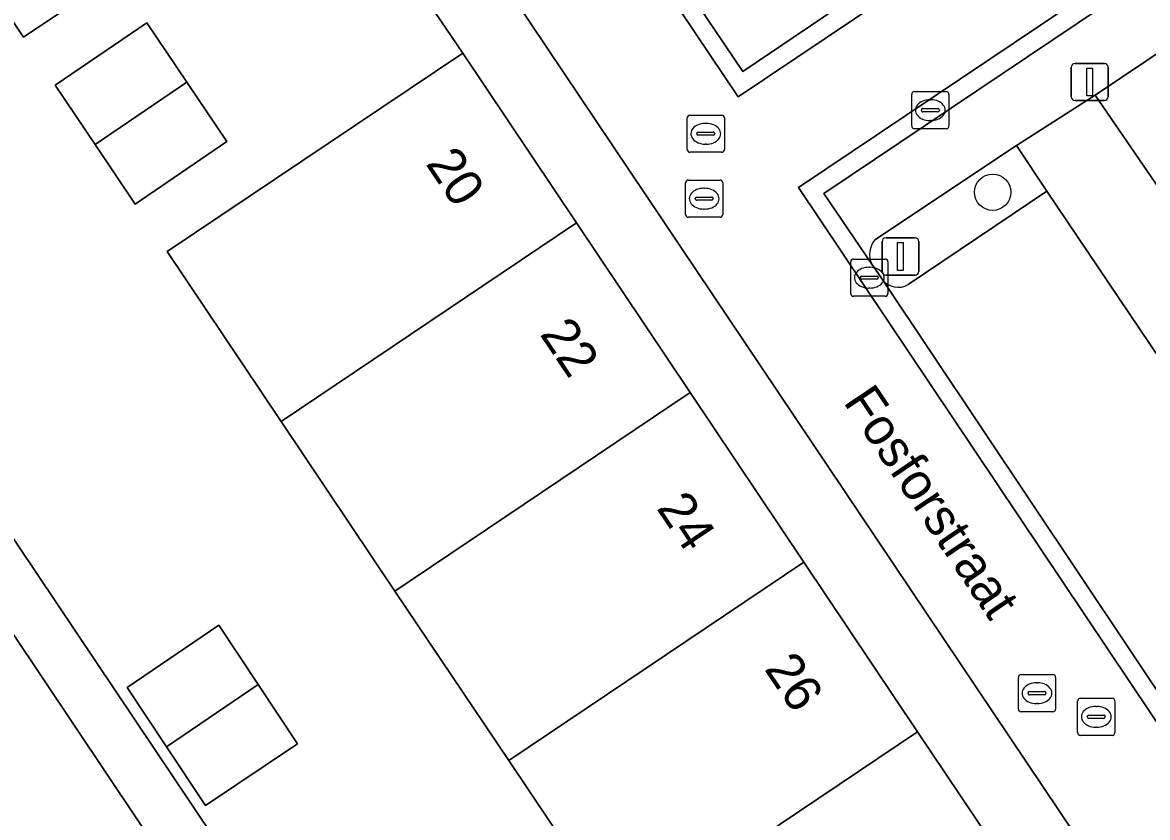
# Model space of a CAD drawing. Extents: x 158793 to 159888, y 384317 to 385256.
# Drawn here: x 159132.16 to 159162.45, y 384481.11 to 384502.51 of the extents above; entities that cross this region are included whole.
import ezdxf

# ---------------------------------------------------------------- set-up
doc = ezdxf.new("R2010")
doc.units = 0
for name, color, linetype in [('IMGEO_Boom', 7, 'Continuous'), ('IMGEO_Erf', 7, 'Continuous'), ('IMGEO_Groenvoorziening', 7, 'Continuous'), ('IMGEO_Kolk', 7, 'Continuous'), ('IMGEO_Lichtmast', 7, 'Continuous'), ('IMGEO_Openbare_ruimte_label', 7, 'Continuous'), ('IMGEO_Pand', 7, 'Continuous'), ('IMGEO_Pand_nummerreeks', 7, 'Continuous'), ('IMGEO_Parkeervlak_open', 7, 'Continuous'), ('IMGEO_Rijbaan_lokaal_open', 7, 'Continuous'), ('IMGEO_Rioolput', 7, 'Continuous'), ('IMGEO_Voetpad_open', 7, 'Continuous')]:
    doc.layers.add(name, color=color, linetype=linetype)

msp = doc.modelspace()

# ---------------------------------------------------------------- linework, layer by layer
at = {"layer": 'IMGEO_Boom'}
msp.add_circle((159158.278, 384497.943), 0.489, dxfattribs=at)
at = {"layer": 'IMGEO_Erf'}
msp.add_lwpolyline([(159092.403, 384547.537), (159146.803, 384466.42), (159147.192, 384465.822), (159161.549, 384475.497), (159159.318, 384478.851), (159149.866, 384472.514), (159146.813, 384477.068), (159146.575, 384477.423), (159148.078, 384478.431), (159145.25, 384482.643), (159142.186, 384487.209), (159139.121, 384491.775), (159136.05, 384496.35), (159144.008, 384501.688), (159140.119, 384507.423), (159132.189, 384502.119), (159129.183, 384506.629)], dxfattribs=at)
for points in [[(159189.525, 384507.179), (159194.017, 384510.196), (159198.268, 384513.051), (159197.267, 384514.547), (159197.597, 384514.768), (159202.155, 384517.818), (159197.375, 384524.94), (159161.04, 384500.556), (159165.893, 384493.473), (159170.598, 384496.636), (159170.778, 384496.757), (159171.782, 384495.263), (159176.078, 384498.148), (159180.563, 384501.16), (159185.047, 384504.172)], [(159133.034, 384500.821), (159135.504, 384502.503), (159136.581, 384500.905), (159137.658, 384499.307), (159135.188, 384497.625), (159134.111, 384499.224)], [(159139.56, 384483.1), (159137.088, 384481.434), (159136.036, 384483.019), (159134.977, 384484.616), (159137.439, 384486.292), (159138.5, 384484.696)]]:
    msp.add_lwpolyline(points, close=True, dxfattribs=at)
at = {"layer": 'IMGEO_Groenvoorziening'}
for points in [[(159159.736, 384497.97), (159158.915, 384499.204), (159155.105, 384496.661)], [(159156.006, 384495.46), (159159.736, 384497.97)], [(159155.025, 384496.003), (159155.301, 384495.599)]]:
    msp.add_lwpolyline(points, dxfattribs=at)
for centre, radius, start, end in [((159155.579, 384496.27), 0.615, 140.4426, 205.6934), ((159155.731, 384495.925), 0.54, 217.1311, 300.5618)]:
    msp.add_arc(centre, radius, start, end, dxfattribs=at)
at = {"layer": 'IMGEO_Kolk'}
for p, q in [((159156.098, 384499.726), (159156.098, 384500.578)), ((159156.173, 384500.652), (159157.025, 384500.652)), ((159156.586, 384500.432), (159156.611, 384500.432)), ((159157.099, 384500.578), (159157.099, 384499.726)), ((159156.357, 384500.146), (159156.357, 384500.158)), ((159156.795, 384500.109), (159156.397, 384500.109)), ((159156.4, 384500.195), (159156.798, 384500.195)), ((159156.841, 384500.158), (159156.841, 384500.146)), ((159156.609, 384499.872), (159156.584, 384499.872)), ((159157.025, 384499.652), (159156.173, 384499.652)), ((159154.455, 384495.217), (159154.455, 384496.069)), ((159154.53, 384496.143), (159155.382, 384496.143)), ((159154.943, 384495.923), (159154.968, 384495.923)), ((159155.456, 384496.069), (159155.456, 384495.217)), ((159154.714, 384495.637), (159154.714, 384495.649)), ((159155.152, 384495.6), (159154.754, 384495.6)), ((159154.757, 384495.686), (159155.155, 384495.686)), ((159155.198, 384495.649), (159155.198, 384495.637)), ((159154.966, 384495.363), (159154.941, 384495.363)), ((159155.382, 384495.143), (159154.53, 384495.143))]:
    msp.add_line(p, q, dxfattribs=at)
for points in [[(159156.098, 384499.726), (159156.098, 384500.578)], [(159156.173, 384500.652), (159157.025, 384500.652)], [(159157.099, 384500.578), (159157.099, 384499.726)], [(159157.025, 384499.652), (159156.173, 384499.652)], [(159154.455, 384495.217), (159154.455, 384496.069)], [(159154.53, 384496.143), (159155.382, 384496.143)], [(159155.456, 384496.069), (159155.456, 384495.217)], [(159155.382, 384495.143), (159154.53, 384495.143)]]:
    msp.add_lwpolyline(points, dxfattribs=at)
for centre, radius, start, end in [((159156.175, 384500.576), 0.0765, 91.552, 178.448), ((159156.175, 384500.576), 0.0765, 91.552, 178.448), ((159157.023, 384500.576), 0.0765, 1.552, 88.448), ((159157.023, 384500.576), 0.0765, 1.552, 88.448), ((159156.397, 384500.155), 0.0403, 85.8775, 175.7526), ((159156.394, 384500.145), 0.0366, 178.938, 274.7102), ((159156.798, 384500.152), 0.043, 264.8664, 352.4533), ((159156.802, 384500.157), 0.0386, 1.7309, 96.639), ((159156.175, 384499.728), 0.0765, 181.552, 268.448), ((159156.175, 384499.728), 0.0765, 181.552, 268.448), ((159157.023, 384499.728), 0.0765, 271.552, 358.448), ((159157.023, 384499.728), 0.0765, 271.552, 358.448), ((159154.532, 384496.067), 0.0765, 91.552, 178.448), ((159154.532, 384496.067), 0.0765, 91.552, 178.448), ((159155.38, 384496.067), 0.0765, 1.552, 88.448), ((159155.38, 384496.067), 0.0765, 1.552, 88.448), ((159154.754, 384495.646), 0.0403, 85.8775, 175.7526), ((159154.751, 384495.636), 0.0366, 178.938, 274.7102), ((159155.155, 384495.643), 0.043, 264.8664, 352.4533), ((159155.159, 384495.648), 0.0386, 1.7309, 96.639), ((159154.532, 384495.219), 0.0765, 181.552, 268.448), ((159154.532, 384495.219), 0.0765, 181.552, 268.448), ((159155.38, 384495.219), 0.0765, 271.552, 358.448), ((159155.38, 384495.219), 0.0765, 271.552, 358.448)]:
    msp.add_arc(centre, radius, start, end, dxfattribs=at)
for centre, major_axis, ratio, start_param, end_param in [((159156.585, 384500.152), (-0.387, 0.002), 0.722429, 4.712389, 7.853982), ((159156.61, 384500.152), (-0.39, 0.002), 0.717154, 1.570796, 4.712389), ((159154.942, 384495.643), (-0.387, 0.002), 0.722429, 4.712389, 7.853982), ((159154.967, 384495.643), (-0.39, 0.002), 0.717154, 1.570796, 4.712389)]:
    msp.add_ellipse(centre, major_axis=major_axis, ratio=ratio, start_param=start_param, end_param=end_param, dxfattribs=at)
at = {"layer": 'IMGEO_Lichtmast'}
for p, q in [((159160.394, 384500.511), (159160.394, 384501.311)), ((159160.394, 384501.311), (159160.394, 384500.511)), ((159160.494, 384501.411), (159161.284, 384501.411)), ((159161.284, 384501.411), (159160.494, 384501.411)), ((159161.384, 384501.311), (159161.384, 384500.511)), ((159161.384, 384500.511), (159161.384, 384501.311)), ((159161.284, 384500.411), (159160.494, 384500.411)), ((159160.494, 384500.411), (159161.284, 384500.411)), ((159155.299, 384495.814), (159155.299, 384496.614)), ((159155.299, 384496.614), (159155.299, 384495.814)), ((159155.399, 384496.714), (159156.189, 384496.714)), ((159156.189, 384496.714), (159155.399, 384496.714)), ((159156.289, 384496.614), (159156.289, 384495.814)), ((159156.289, 384495.814), (159156.289, 384496.614)), ((159156.189, 384495.714), (159155.399, 384495.714)), ((159155.399, 384495.714), (159156.189, 384495.714))]:
    msp.add_line(p, q, dxfattribs=at)
for points in [[(159160.814, 384501.286), (159160.964, 384501.286), (159160.964, 384500.536), (159160.814, 384500.536), (159160.814, 384501.286)], [(159155.719, 384496.589), (159155.869, 384496.589), (159155.869, 384495.839), (159155.719, 384495.839), (159155.719, 384496.589)]]:
    msp.add_lwpolyline(points, dxfattribs=at)
for centre, start, end in [((159160.494, 384501.311), 90, 180), ((159160.494, 384501.311), 90, 180), ((159161.284, 384501.311), 0, 90), ((159161.284, 384501.311), 360, 90), ((159160.494, 384500.511), 180, 270), ((159160.494, 384500.511), 180, 270), ((159161.284, 384500.511), 270, 0), ((159161.284, 384500.511), 270, 0), ((159155.399, 384496.614), 90, 180), ((159155.399, 384496.614), 90, 180), ((159156.189, 384496.614), 0, 90), ((159156.189, 384496.614), 360, 90), ((159155.399, 384495.814), 180, 270), ((159155.399, 384495.814), 180, 270), ((159156.189, 384495.814), 270, 0), ((159156.189, 384495.814), 270, 0)]:
    msp.add_arc(centre, 0.1, start, end, dxfattribs=at)
at = {"layer": 'IMGEO_Pand'}
for points in [[(159140.119, 384507.423), (159137.04, 384512.015), (159129.133, 384506.703), (159129.183, 384506.629), (159132.189, 384502.119)], [(159135.504, 384502.503), (159133.034, 384500.821), (159134.111, 384499.224), (159136.581, 384500.905)], [(159147.07, 384497.12), (159144.008, 384501.688), (159136.05, 384496.35), (159139.121, 384491.775)], [(159136.581, 384500.905), (159134.111, 384499.224), (159135.188, 384497.625), (159137.658, 384499.307)], [(159150.132, 384492.553), (159147.07, 384497.12), (159139.121, 384491.775), (159142.186, 384487.209)], [(159153.194, 384487.986), (159150.132, 384492.553), (159142.186, 384487.209), (159145.25, 384482.643)], [(159156.256, 384483.418), (159153.194, 384487.986), (159145.25, 384482.643), (159148.078, 384478.431), (159148.315, 384478.078)], [(159137.439, 384486.292), (159134.977, 384484.616), (159136.036, 384483.019), (159138.5, 384484.696)], [(159138.5, 384484.696), (159136.036, 384483.019), (159137.088, 384481.434), (159139.56, 384483.1)], [(159159.318, 384478.851), (159156.256, 384483.418), (159148.315, 384478.078), (159148.078, 384478.431), (159146.575, 384477.423), (159146.813, 384477.068), (159149.866, 384472.514)]]:
    msp.add_lwpolyline(points, close=True, dxfattribs=at)
at = {"layer": 'IMGEO_Parkeervlak_open'}
for points in [[(159159.736, 384497.97), (159156.006, 384495.46)], [(159163.448, 384484.359), (159167.208, 384486.885), (159159.736, 384497.97)], [(159155.301, 384495.599), (159163.274, 384483.682)]]:
    msp.add_lwpolyline(points, dxfattribs=at)
msp.add_arc((159155.731, 384495.925), 0.54, 217.1311, 300.5618, dxfattribs=at)
at = {"layer": 'IMGEO_Rijbaan_lokaal_open'}
for points in [[(159211.83, 384541.696), (159201.909, 384535.023), (159197.999, 384532.399), (159196.883, 384531.677), (159196.033, 384531.127), (159195.59, 384530.821), (159178.371, 384556.579), (159178.788, 384556.84), (159178.669, 384557.017), (159179.615, 384557.65), (159184.571, 384560.964), (159188.261, 384563.455), (159191.903, 384565.914), (159196.883, 384569.224), (159195.001, 384572.021), (159178.017, 384560.678), (159131.797, 384529.704), (159111.782, 384559.411), (159108.917, 384557.49), (159163.183, 384476.655), (159166.119, 384478.572), (159153.048, 384498.068), (159198.654, 384528.669), (159243.562, 384558.734)], [(159175.064, 384555.242), (159133.468, 384527.238), (159151.428, 384500.515), (159193.039, 384528.419)], [(159192.762, 384528.848), (159190.205, 384527.153), (159185.204, 384523.823), (159175.52, 384517.315), (159174.662, 384516.736), (159172.956, 384515.586), (159171.938, 384514.9), (159162.243, 384508.41), (159157.345, 384505.112), (159151.547, 384501.196), (159150.094, 384503.355), (159149.809, 384503.766), (159143.378, 384513.351), (159143.075, 384513.765), (159136.608, 384523.382), (159136.361, 384523.789), (159136.347, 384523.809), (159136.335, 384523.829), (159134.158, 384527.09), (159140.006, 384531.001)], [(159158.887, 384448.317), (159156.675, 384451.624), (159152.167, 384458.365), (159151.252, 384459.732), (159147.632, 384465.145), (159147.41, 384465.487), (159147.192, 384465.822), (159146.803, 384466.42), (159146.046, 384465.91), (159145.592, 384465.604), (159131.847, 384486.145)]]:
    msp.add_lwpolyline(points, dxfattribs=at)
for points in [[(159151.428, 384500.515), (159133.468, 384527.238), (159175.064, 384555.242), (159175.35, 384554.823), (159172.804, 384553.09), (159176.212, 384547.991), (159179.286, 384543.407), (159182.36, 384538.824), (159185.434, 384534.241), (159188.508, 384529.657), (159190.205, 384527.153), (159192.762, 384528.848), (159193.039, 384528.419)], [(159155.301, 384495.599), (159155.025, 384496.003), (159153.727, 384497.909), (159198.935, 384528.248), (159198.654, 384528.669), (159153.048, 384498.068), (159166.119, 384478.572), (159166.523, 384478.87), (159166.298, 384479.197), (159166.262, 384479.244), (159163.274, 384483.682)]]:
    msp.add_lwpolyline(points, close=True, dxfattribs=at)
at = {"layer": 'IMGEO_Rioolput'}
for p, q in [((159150.052, 384499.092), (159150.052, 384499.944)), ((159150.127, 384500.018), (159150.979, 384500.018)), ((159150.54, 384499.798), (159150.565, 384499.798)), ((159151.053, 384499.944), (159151.053, 384499.092)), ((159150.311, 384499.512), (159150.311, 384499.524)), ((159150.354, 384499.561), (159150.752, 384499.561)), ((159150.795, 384499.524), (159150.795, 384499.512)), ((159150.749, 384499.475), (159150.351, 384499.475)), ((159150.563, 384499.238), (159150.538, 384499.238)), ((159150.979, 384499.018), (159150.127, 384499.018)), ((159150.085, 384498.27), (159150.937, 384498.27)), ((159150.01, 384497.344), (159150.01, 384498.196)), ((159150.498, 384498.05), (159150.523, 384498.05)), ((159151.011, 384498.196), (159151.011, 384497.344)), ((159150.269, 384497.764), (159150.269, 384497.776)), ((159150.707, 384497.727), (159150.309, 384497.727)), ((159150.312, 384497.813), (159150.71, 384497.813)), ((159150.753, 384497.776), (159150.753, 384497.764)), ((159150.521, 384497.49), (159150.496, 384497.49)), ((159150.937, 384497.27), (159150.085, 384497.27)), ((159159.044, 384484.959), (159159.896, 384484.959)), ((159158.969, 384484.033), (159158.969, 384484.885)), ((159159.457, 384484.739), (159159.482, 384484.739)), ((159159.97, 384484.885), (159159.97, 384484.033)), ((159159.228, 384484.453), (159159.228, 384484.465)), ((159159.666, 384484.416), (159159.268, 384484.416)), ((159159.271, 384484.502), (159159.669, 384484.502)), ((159159.712, 384484.465), (159159.712, 384484.453)), ((159159.48, 384484.179), (159159.455, 384484.179)), ((159160.565, 384483.398), (159160.565, 384484.25)), ((159160.64, 384484.324), (159161.492, 384484.324)), ((159161.053, 384484.104), (159161.078, 384484.104)), ((159161.566, 384484.25), (159161.566, 384483.398)), ((159159.896, 384483.959), (159159.044, 384483.959)), ((159160.824, 384483.818), (159160.824, 384483.83)), ((159161.262, 384483.781), (159160.864, 384483.781)), ((159160.867, 384483.867), (159161.265, 384483.867)), ((159161.308, 384483.83), (159161.308, 384483.818)), ((159161.076, 384483.544), (159161.051, 384483.544)), ((159161.492, 384483.324), (159160.64, 384483.324))]:
    msp.add_line(p, q, dxfattribs=at)
for points in [[(159150.052, 384499.092), (159150.052, 384499.944)], [(159150.127, 384500.018), (159150.979, 384500.018)], [(159151.053, 384499.944), (159151.053, 384499.092)], [(159150.979, 384499.018), (159150.127, 384499.018)], [(159150.085, 384498.27), (159150.937, 384498.27)], [(159150.01, 384497.344), (159150.01, 384498.196)], [(159151.011, 384498.196), (159151.011, 384497.344)], [(159150.937, 384497.27), (159150.085, 384497.27)], [(159159.044, 384484.959), (159159.896, 384484.959)], [(159158.969, 384484.033), (159158.969, 384484.885)], [(159159.97, 384484.885), (159159.97, 384484.033)], [(159160.565, 384483.398), (159160.565, 384484.25)], [(159160.64, 384484.324), (159161.492, 384484.324)], [(159161.566, 384484.25), (159161.566, 384483.398)], [(159159.896, 384483.959), (159159.044, 384483.959)], [(159161.492, 384483.324), (159160.64, 384483.324)]]:
    msp.add_lwpolyline(points, dxfattribs=at)
for centre, radius, start, end in [((159150.129, 384499.942), 0.0765, 91.552, 178.448), ((159150.129, 384499.942), 0.0765, 91.552, 178.448), ((159150.977, 384499.942), 0.0765, 1.552, 88.448), ((159150.977, 384499.942), 0.0765, 1.552, 88.448), ((159150.351, 384499.521), 0.0403, 85.8775, 175.7526), ((159150.348, 384499.511), 0.0366, 178.938, 274.7102), ((159150.752, 384499.518), 0.043, 264.8664, 352.4533), ((159150.756, 384499.523), 0.0386, 1.7309, 96.639), ((159150.129, 384499.094), 0.0765, 181.552, 268.448), ((159150.129, 384499.094), 0.0765, 181.552, 268.448), ((159150.977, 384499.094), 0.0765, 271.552, 358.448), ((159150.977, 384499.094), 0.0765, 271.552, 358.448), ((159150.087, 384498.194), 0.0765, 91.552, 178.448), ((159150.087, 384498.194), 0.0765, 91.552, 178.448), ((159150.935, 384498.194), 0.0765, 1.552, 88.448), ((159150.935, 384498.194), 0.0765, 1.552, 88.448), ((159150.309, 384497.773), 0.0403, 85.8775, 175.7526), ((159150.306, 384497.763), 0.0366, 178.938, 274.7102), ((159150.71, 384497.77), 0.043, 264.8664, 352.4533), ((159150.714, 384497.775), 0.0386, 1.7309, 96.639), ((159150.087, 384497.346), 0.0765, 181.552, 268.448), ((159150.087, 384497.346), 0.0765, 181.552, 268.448), ((159150.935, 384497.346), 0.0765, 271.552, 358.448), ((159150.935, 384497.346), 0.0765, 271.552, 358.448), ((159159.046, 384484.883), 0.0765, 91.552, 178.448), ((159159.046, 384484.883), 0.0765, 91.552, 178.448), ((159159.894, 384484.883), 0.0765, 1.552, 88.448), ((159159.894, 384484.883), 0.0765, 1.552, 88.448), ((159159.268, 384484.462), 0.0403, 85.8775, 175.7526), ((159159.265, 384484.452), 0.0366, 178.938, 274.7102), ((159159.669, 384484.459), 0.043, 264.8664, 352.4533), ((159159.673, 384484.464), 0.0386, 1.7309, 96.639), ((159159.046, 384484.035), 0.0765, 181.552, 268.448), ((159159.046, 384484.035), 0.0765, 181.552, 268.448), ((159159.894, 384484.035), 0.0765, 271.552, 358.448), ((159159.894, 384484.035), 0.0765, 271.552, 358.448), ((159160.642, 384484.248), 0.0765, 91.552, 178.448), ((159160.642, 384484.248), 0.0765, 91.552, 178.448), ((159161.49, 384484.248), 0.0765, 1.552, 88.448), ((159161.49, 384484.248), 0.0765, 1.552, 88.448), ((159160.864, 384483.827), 0.0403, 85.8775, 175.7526), ((159160.861, 384483.817), 0.0366, 178.938, 274.7102), ((159161.265, 384483.824), 0.043, 264.8664, 352.4533), ((159161.269, 384483.829), 0.0386, 1.7309, 96.639), ((159160.642, 384483.4), 0.0765, 181.552, 268.448), ((159160.642, 384483.4), 0.0765, 181.552, 268.448), ((159161.49, 384483.4), 0.0765, 271.552, 358.448), ((159161.49, 384483.4), 0.0765, 271.552, 358.448)]:
    msp.add_arc(centre, radius, start, end, dxfattribs=at)
for centre, major_axis, ratio, start_param, end_param in [((159150.539, 384499.518), (-0.387, 0.002), 0.722429, 4.712389, 7.853982), ((159150.564, 384499.518), (-0.39, 0.002), 0.717154, 1.570796, 4.712389), ((159150.497, 384497.77), (-0.387, 0.002), 0.722429, 4.712389, 7.853982), ((159150.522, 384497.77), (-0.39, 0.002), 0.717154, 1.570796, 4.712389), ((159159.456, 384484.459), (-0.387, 0.002), 0.722429, 4.712389, 7.853982), ((159159.481, 384484.459), (-0.39, 0.002), 0.717154, 1.570796, 4.712389), ((159161.052, 384483.824), (-0.387, 0.002), 0.722429, 4.712389, 7.853982), ((159161.077, 384483.824), (-0.39, 0.002), 0.717154, 1.570796, 4.712389)]:
    msp.add_ellipse(centre, major_axis=major_axis, ratio=ratio, start_param=start_param, end_param=end_param, dxfattribs=at)
at = {"layer": 'IMGEO_Voetpad_open'}
for points in [[(159197.375, 384524.94), (159199.572, 384526.415), (159200.91, 384527.313), (159242.933, 384555.489), (159251.436, 384542.893), (159251.54, 384542.964), (159252.893, 384543.878), (159252.964, 384543.926), (159243.439, 384558.042), (159198.935, 384528.248), (159153.727, 384497.909), (159155.025, 384496.003)], [(159130.881, 384521.199), (159133.961, 384516.607), (159137.04, 384512.015), (159140.119, 384507.423), (159144.008, 384501.688), (159147.07, 384497.12), (159150.132, 384492.553), (159153.194, 384487.986), (159156.256, 384483.418), (159159.318, 384478.851), (159161.549, 384475.497), (159161.771, 384475.164), (159162.564, 384473.972), (159163.873, 384474.855), (159164.23, 384475.096), (159163.183, 384476.655), (159108.917, 384557.49)], [(159081.017, 384540.159), (159081.037, 384540.102), (159081.166, 384539.91), (159085.318, 384542.737), (159089.196, 384545.377), (159091.171, 384546.721), (159131.847, 384486.145), (159145.592, 384465.604), (159146.046, 384465.91), (159146.803, 384466.42), (159092.403, 384547.537), (159106.711, 384557.186)], [(159155.105, 384496.661), (159158.915, 384499.204), (159161.04, 384500.556), (159197.375, 384524.94)], [(159150.094, 384503.355), (159151.547, 384501.196), (159157.345, 384505.112), (159155.669, 384507.602), (159152.595, 384512.19)], [(159206.622, 384505.769), (159202.273, 384502.848), (159197.649, 384499.743), (159193.291, 384496.817), (159188.691, 384493.728), (159184.323, 384490.796), (159179.716, 384487.702), (159175.368, 384484.782), (159172.349, 384482.755), (159172.03, 384483.22), (159169.79, 384486.546), (159170.291, 384486.885), (159165.893, 384493.473), (159161.04, 384500.556), (159158.915, 384499.204), (159159.736, 384497.97), (159167.208, 384486.885), (159170.738, 384481.648), (159166.971, 384479.12)]]:
    msp.add_lwpolyline(points, dxfattribs=at)
msp.add_arc((159155.579, 384496.27), 0.615, 140.4426, 205.6934, dxfattribs=at)

# ---------------------------------------------------------------- texts
at = {"layer": 'IMGEO_Openbare_ruimte_label'}
msp.add_text('Fosforstraat', height=1, rotation=303.9125, dxfattribs=at).set_placement((159154.237, 384492.3))
at = {"layer": 'IMGEO_Pand_nummerreeks'}
for s, rotation, p in [('20', 303.8329, (159142.994, 384498.712)), ('22', 303.8387, (159146.069, 384494.124)), ('24', 303.8387, (159149.21, 384489.44)), ('26', 303.8329, (159152.111, 384485.113))]:
    msp.add_text(s, height=1, rotation=rotation, dxfattribs=at).set_placement(p)

doc.saveas('drawing.dxf')
